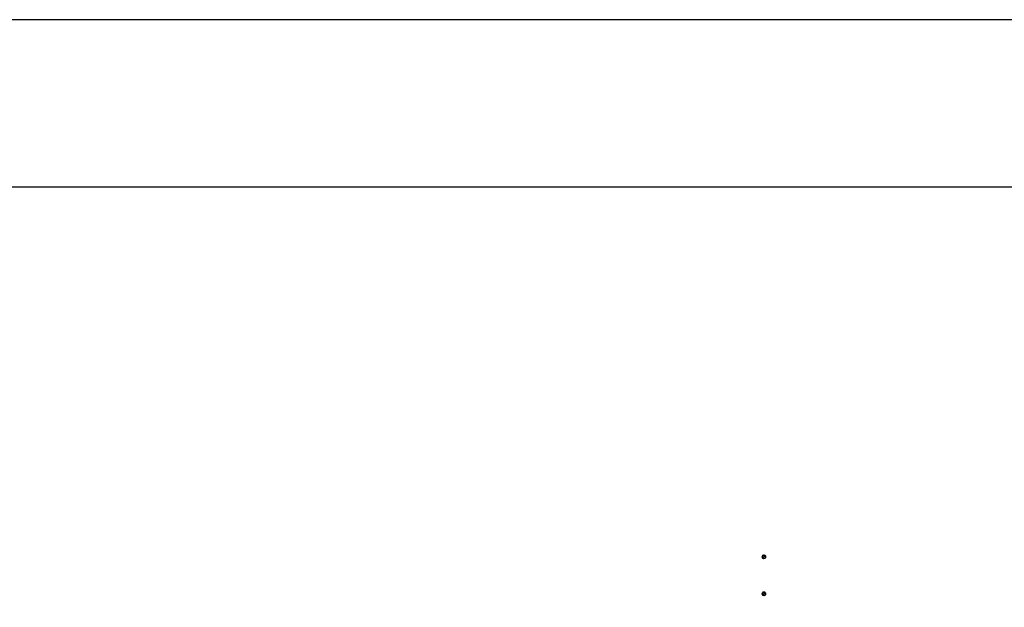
# Model space of a CAD drawing. Header units: millimetres. Extents: x 2 to 902, y -447 to 199.
# Tile 815 of 1056: x 12.01 to 17.9, y 194.88 to 198.39. Entities that reach past the tile are written whole.
import ezdxf

# ---------------------------------------------------------------- set-up
doc = ezdxf.new("R2010")
doc.units = ezdxf.units.MM
doc.header["$MEASUREMENT"] = 0
doc.layers.add('IFC-Corrimão-Contorno', color=36, linetype='Continuous', lineweight=5)
doc.layers.add('SEDUC_MARF', color=1, linetype='Continuous')
doc.layers.add('SEDUC_MARGG', color=7, linetype='Continuous')

msp = doc.modelspace()

# ---------------------------------------------------------------- linework, layer by layer
at = {"layer": 'IFC-Corrimão-Contorno', "color": 7, "lineweight": 5}
for p, q in [((16.4471, 195.1814), (16.4531, 195.1918)), ((16.4471, 195.1814), (16.4531, 195.1918)), ((16.4487, 195.1874), (16.4515, 195.189)), ((16.4487, 195.1874), (16.4515, 195.189)), ((16.4494, 195.1855), (16.4531, 195.1918)), ((16.4508, 195.1878), (16.4531, 195.1918)), ((16.4515, 195.189), (16.4591, 195.1934)), ((16.4515, 195.189), (16.4591, 195.1934)), ((16.4531, 195.1918), (16.4651, 195.1918)), ((16.4531, 195.1918), (16.4578, 195.1918)), ((16.4531, 195.1918), (16.4651, 195.1918)), ((16.4531, 195.1918), (16.4604, 195.1918)), ((16.4578, 195.1918), (16.4651, 195.1918)), ((16.4591, 195.1934), (16.4686, 195.177)), ((16.4591, 195.1934), (16.4667, 195.189)), ((16.4591, 195.1694), (16.4591, 195.1934)), ((16.4591, 195.1934), (16.4686, 195.177)), ((16.4591, 195.1934), (16.4667, 195.189)), ((16.4604, 195.1918), (16.4651, 195.1918)), ((16.4651, 195.1918), (16.4711, 195.1814)), ((16.4651, 195.1918), (16.4688, 195.1855)), ((16.4651, 195.1918), (16.4711, 195.1814)), ((16.4651, 195.1918), (16.4688, 195.1855)), ((16.4667, 195.189), (16.4695, 195.1874)), ((16.4667, 195.189), (16.4695, 195.1874)), ((16.4471, 195.1814), (16.4508, 195.1878)), ((16.4471, 195.1814), (16.4494, 195.1855)), ((16.4471, 195.1814), (16.4531, 195.171)), ((16.4471, 195.1814), (16.4508, 195.1751)), ((16.4471, 195.1814), (16.4531, 195.171)), ((16.4471, 195.1814), (16.4494, 195.1774)), ((16.4487, 195.1874), (16.4496, 195.1858)), ((16.4487, 195.1842), (16.4487, 195.1874)), ((16.4487, 195.1874), (16.4496, 195.1858)), ((16.4487, 195.1842), (16.4487, 195.1874)), ((16.4487, 195.1786), (16.4487, 195.1842)), ((16.4487, 195.1786), (16.4487, 195.1842)), ((16.4487, 195.1754), (16.4487, 195.1786)), ((16.4487, 195.1754), (16.4487, 195.1786)), ((16.4487, 195.1754), (16.4515, 195.1738)), ((16.4487, 195.1754), (16.4515, 195.1738)), ((16.4494, 195.1774), (16.4531, 195.171)), ((16.4496, 195.1858), (16.4591, 195.1694)), ((16.4496, 195.1858), (16.4591, 195.1694)), ((16.4508, 195.1751), (16.4531, 195.171)), ((16.4515, 195.1738), (16.4591, 195.1694)), ((16.4515, 195.1738), (16.4591, 195.1694)), ((16.4531, 195.171), (16.4651, 195.171)), ((16.4531, 195.171), (16.4578, 195.171)), ((16.4531, 195.171), (16.4651, 195.171)), ((16.4531, 195.171), (16.4578, 195.171)), ((16.4578, 195.171), (16.4651, 195.171)), ((16.4578, 195.171), (16.4651, 195.171)), ((16.4591, 195.1694), (16.4667, 195.1738)), ((16.4591, 195.1694), (16.4667, 195.1738)), ((16.4651, 195.171), (16.4674, 195.1751)), ((16.4651, 195.171), (16.4674, 195.1751)), ((16.4667, 195.1738), (16.4695, 195.1754)), ((16.4667, 195.1738), (16.4695, 195.1754)), ((16.4673, 195.1749), (16.4711, 195.1814)), ((16.4674, 195.1751), (16.4711, 195.1814)), ((16.4686, 195.177), (16.4695, 195.1754)), ((16.4686, 195.177), (16.4695, 195.1754)), ((16.4688, 195.1855), (16.4711, 195.1814)), ((16.4688, 195.1855), (16.4711, 195.1814)), ((16.4695, 195.1842), (16.4695, 195.1874)), ((16.4695, 195.1842), (16.4695, 195.1874)), ((16.4695, 195.1786), (16.4695, 195.1842)), ((16.4695, 195.1786), (16.4695, 195.1842)), ((16.4695, 195.1754), (16.4695, 195.1786)), ((16.4695, 195.1754), (16.4695, 195.1786)), ((16.4471, 194.9614), (16.4531, 194.9718)), ((16.4471, 194.9614), (16.4531, 194.9718)), ((16.4471, 194.9614), (16.4508, 194.9678)), ((16.4471, 194.9614), (16.4494, 194.9655)), ((16.4471, 194.9614), (16.4531, 194.951)), ((16.4471, 194.9614), (16.4508, 194.9551)), ((16.4471, 194.9614), (16.4531, 194.951)), ((16.4471, 194.9614), (16.4494, 194.9574)), ((16.4487, 194.9674), (16.4515, 194.969)), ((16.4487, 194.9674), (16.4515, 194.969)), ((16.4487, 194.9674), (16.4496, 194.9658)), ((16.4487, 194.9642), (16.4487, 194.9674)), ((16.4487, 194.9674), (16.4496, 194.9658)), ((16.4487, 194.9642), (16.4487, 194.9674)), ((16.4487, 194.9586), (16.4487, 194.9642)), ((16.4487, 194.9586), (16.4487, 194.9642)), ((16.4487, 194.9554), (16.4487, 194.9586)), ((16.4487, 194.9554), (16.4487, 194.9586)), ((16.4487, 194.9554), (16.4515, 194.9538)), ((16.4487, 194.9554), (16.4515, 194.9538)), ((16.4494, 194.9655), (16.4531, 194.9718)), ((16.4494, 194.9574), (16.4531, 194.951)), ((16.4496, 194.9658), (16.4591, 194.9494)), ((16.4496, 194.9658), (16.4591, 194.9494)), ((16.4508, 194.9678), (16.4531, 194.9718)), ((16.4508, 194.9551), (16.4531, 194.951)), ((16.4515, 194.969), (16.4591, 194.9734)), ((16.4515, 194.969), (16.4591, 194.9734)), ((16.4515, 194.9538), (16.4591, 194.9494)), ((16.4515, 194.9538), (16.4591, 194.9494)), ((16.4531, 194.9718), (16.4651, 194.9718)), ((16.4531, 194.9718), (16.4578, 194.9718)), ((16.4531, 194.9718), (16.4651, 194.9718)), ((16.4531, 194.9718), (16.4604, 194.9718)), ((16.4578, 194.9718), (16.4651, 194.9718)), ((16.4591, 194.9734), (16.4686, 194.957)), ((16.4591, 194.9734), (16.4667, 194.969)), ((16.4591, 194.9494), (16.4591, 194.9734)), ((16.4591, 194.9734), (16.4686, 194.957)), ((16.4591, 194.9734), (16.4667, 194.969)), ((16.4591, 194.9494), (16.4667, 194.9538)), ((16.4591, 194.9494), (16.4667, 194.9538)), ((16.4604, 194.9718), (16.4651, 194.9718)), ((16.4651, 194.9718), (16.4711, 194.9614)), ((16.4651, 194.9718), (16.4688, 194.9655)), ((16.4651, 194.9718), (16.4711, 194.9614)), ((16.4651, 194.9718), (16.4688, 194.9655)), ((16.4651, 194.951), (16.4674, 194.9551)), ((16.4651, 194.951), (16.4674, 194.9551)), ((16.4667, 194.969), (16.4695, 194.9674)), ((16.4667, 194.969), (16.4695, 194.9674)), ((16.4667, 194.9538), (16.4695, 194.9554)), ((16.4667, 194.9538), (16.4695, 194.9554)), ((16.4673, 194.9549), (16.4711, 194.9614)), ((16.4673, 194.9549), (16.4685, 194.9569)), ((16.4674, 194.9551), (16.4711, 194.9614)), ((16.4686, 194.957), (16.4695, 194.9554)), ((16.4686, 194.957), (16.4695, 194.9554)), ((16.4688, 194.9655), (16.4711, 194.9614)), ((16.4688, 194.9655), (16.4711, 194.9614)), ((16.4695, 194.9642), (16.4695, 194.9674)), ((16.4695, 194.9642), (16.4695, 194.9674)), ((16.4695, 194.9586), (16.4695, 194.9642)), ((16.4695, 194.9586), (16.4695, 194.9642)), ((16.4695, 194.9554), (16.4695, 194.9586)), ((16.4695, 194.9554), (16.4695, 194.9586)), ((16.4531, 194.951), (16.4651, 194.951)), ((16.4531, 194.951), (16.4578, 194.951)), ((16.4531, 194.951), (16.4651, 194.951)), ((16.4531, 194.951), (16.4578, 194.951)), ((16.4578, 194.951), (16.4651, 194.951)), ((16.4578, 194.951), (16.4651, 194.951))]:
    msp.add_line(p, q, dxfattribs=at)
at = {"layer": 'SEDUC_MARF', "color": 7}
msp.add_lwpolyline([(121.2617, 198.3902), (2.3617, 198.3902), (2.3617, 114.2902), (121.2617, 114.2902)], close=True, dxfattribs=at)
at = {"layer": 'SEDUC_MARGG'}
msp.add_lwpolyline([(4.8617, 115.2902), (120.2617, 115.2902), (120.2617, 197.3902), (4.8617, 197.3902), (4.8617, 115.2902)], dxfattribs=at)

doc.saveas('drawing.dxf')
